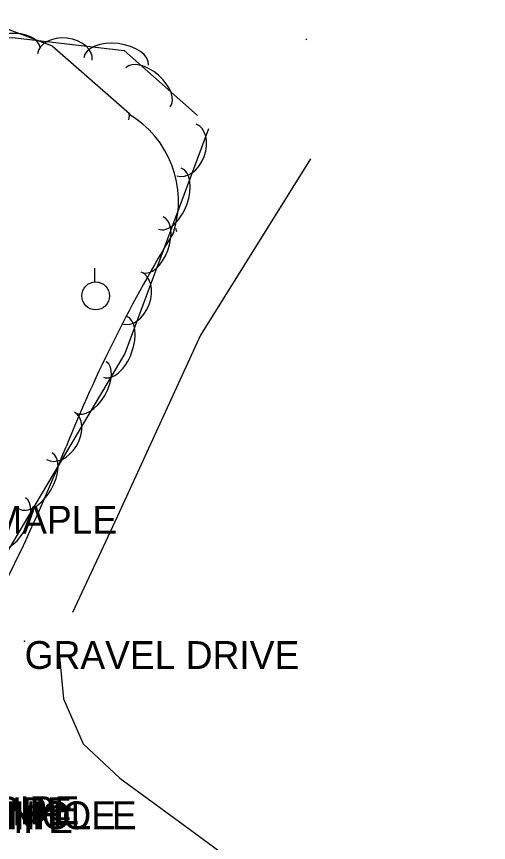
# Model space of a CAD drawing. Extents: x 1441650 to 1491889, y 345904 to 358319.
# Drawn here: x 1444609.3 to 1444694.2, y 355477.9 to 355626.4 of the extents above; entities that cross this region are included whole.
import ezdxf

# ---------------------------------------------------------------- set-up
doc = ezdxf.new("R2010")
doc.units = 0
for name, color, linetype in [('S_GRAVEL_ROAD', 7, 'Continuous'), ('S_MANHOLE_ANNOT', 7, 'Continuous'), ('S_MSC_PT_SYM', 7, 'Continuous'), ('S_PARKING', 7, 'Continuous'), ('S_SANITARY_SEWER_ANNOT', 7, 'Continuous'), ('S_SURVEY_TEXT_ANNOT', 7, 'Continuous'), ('S_TREE', 7, 'Continuous'), ('S_TREE_ANNOT', 7, 'Continuous'), ('S_UTILITY_POLE', 7, 'Continuous')]:
    doc.layers.add(name, color=color, linetype=linetype)

msp = doc.modelspace()

# ---------------------------------------------------------------- linework, layer by layer
at = {"layer": 'S_GRAVEL_ROAD'}
msp.add_lwpolyline([(1444616.91, 355512.59), (1444617.75, 355503.7), (1444621.33, 355495.59), (1444627.91, 355489.45), (1444639.31, 355481.09), (1444650.71, 355472.72), (1444662.11, 355464.36), (1444673.51, 355455.99), (1444684.54, 355445.12), (1444695.57, 355434.24), (1444706.6, 355423.36), (1444717.64, 355412.49), (1444728.77, 355394.9), (1444734.98, 355375.68), (1444734.85, 355355.45), (1444725.22, 355340.08), (1444716.79, 355324.09), (1444715.82, 355310.2), (1444711.79, 355297.09)], dxfattribs=at)
at = {"layer": 'S_MSC_PT_SYM'}
msp.add_lwpolyline([(1444610.77, 355514.09), (1444610.77, 355514.14), (1444610.77, 355514.09), (1444610.72, 355514.09), (1444610.77, 355514.09), (1444610.77, 355514.04), (1444610.77, 355514.09), (1444610.82, 355514.09)], dxfattribs=at)
at = {"layer": 'S_PARKING'}
for points in [[(1444550.14, 355576.27), (1444568.37, 355599.77), (1444587.73, 355619.76), (1444601.67, 355626.4), (1444615.72, 355621.1), (1444629.66, 355608.96), (1444629.45, 355607.81)], [(1444661.4, 355622.23), (1444661.56, 355622.47)], [(1444662.23, 355600.81), (1444642.42, 355569.13), (1444627.4, 355536.44), (1444619.37, 355519.21)], [(1444638.35, 355588.68), (1444638.36, 355588.71)], [(1444637.9, 355588.35), (1444638.07, 355587.76)]]:
    msp.add_lwpolyline(points, dxfattribs=at)
for centre, major_axis, ratio, start_param, end_param in [((1444620.32, 355593.2), (-6.54, 16.98), 0.99609, 4.032247, 5.385352), ((1444845.03, 355460.54), (-129.19, -214.23), 0.972351, 4.705762, 4.878455), ((1444346.13, 355656.28), (193.25, 219.53), 0.999991, 4.958389, 5.058734), ((1444654.66, 355514.23), (19.3, -29.97), 0.999995, 4.000048, 4.000048)]:
    msp.add_ellipse(centre, major_axis=major_axis, ratio=ratio, start_param=start_param, end_param=end_param, dxfattribs=at)
at = {"layer": 'S_TREE'}
msp.add_lwpolyline([(1444643.85, 355606.23), (1444628.8, 355565.78), (1444601.88, 355520.54), (1444585.03, 355496.34), (1444569.38, 355495.99), (1444553.26, 355513.36), (1444546.13, 355565.67), (1444558.31, 355584.45), (1444587.71, 355621.24), (1444608.59, 355622.62), (1444628.66, 355620.28), (1444641.87, 355608.62)], dxfattribs=at)
for centre, major_axis, ratio in [((1444608.22, 355620.47), (-5.33, -0.35), 0.540699), ((1444618.02, 355619.12), (-4.91, 0.57), 0.686485), ((1444627.23, 355618.31), (-5.82, 0.68), 0.551022), ((1444632.96, 355613.66), (-3.97, 3.5), 0.545945), ((1444639.89, 355602.42), (1.73, 4.64), 0.685748), ((1444636.91, 355593.66), (2.05, 5.5), 0.55043), ((1444633.82, 355585.35), (1.86, 5.01), 0.541044), ((1444629.99, 355575.8), (1.73, 4.64), 0.685748), ((1444627, 355567.03), (2.05, 5.5), 0.55043), ((1444622.72, 355559.72), (2.73, 4.59), 0.540699), ((1444617.23, 355551), (2.53, 4.26), 0.685311), ((1444612.72, 355542.91), (3, 5.04), 0.55008), ((1444608.18, 355535.29), (2.73, 4.59), 0.540699)]:
    msp.add_ellipse(centre, major_axis=major_axis, ratio=ratio, start_param=3.141593, end_param=6.283185, dxfattribs=at)
at = {"layer": 'S_UTILITY_POLE'}
msp.add_line((1444623.41, 355578.69), (1444623.41, 355581.17), dxfattribs=at)
msp.add_circle((1444623.56, 355576.17), 2.5, dxfattribs=at)

# ---------------------------------------------------------------- texts
at = {"layer": 'S_MANHOLE_ANNOT'}
for s in ['TOP OF MANHOLE', 'BOTTOM MANHOLE']:
    msp.add_text(s, height=5, dxfattribs=at).set_placement((1444567.41, 355480.27))
at = {"layer": 'S_SANITARY_SEWER_ANNOT'}
for p in [(1444566.51, 355480.98), (1444567.86, 355481.17), (1444566.72, 355479.56)]:
    msp.add_text('INVERT OF PIPE', height=5, dxfattribs=at).set_placement(p)
at = {"layer": 'S_SURVEY_TEXT_ANNOT'}
msp.add_text('GRAVEL DRIVE', height=5, dxfattribs=at).set_placement((1444610.77, 355509.09))
at = {"layer": 'S_TREE_ANNOT'}
msp.add_text('36" MAPLE', height=5, dxfattribs=at).set_placement((1444593.09, 355533.41))

doc.saveas('drawing.dxf')
